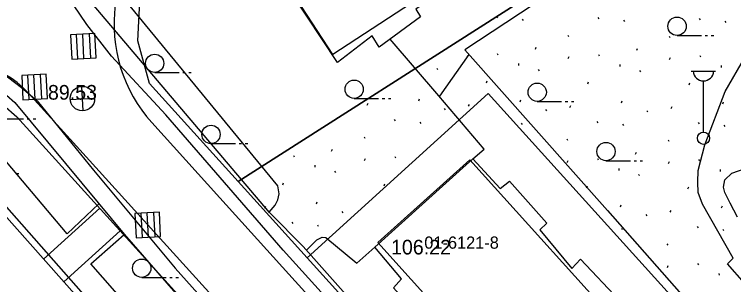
# Model space of a CAD drawing. Extents: x 412225 to 413380, y 4456471 to 4457189.
# Drawn here: x 412683.6 to 412742.4, y 4456976.1 to 4456998.3 of the extents above; entities that cross this region are included whole.
import ezdxf

# ---------------------------------------------------------------- set-up
doc = ezdxf.new("R2010")
doc.units = 0
for name, color, linetype in [('0_HALİHAZIR', 7, 'Continuous'), ('0_KADASTRO', 7, 'Continuous'), ('Level 27', 7, 'Continuous'), ('Level 41', 7, 'Continuous'), ('Level 57', 7, 'Continuous'), ('Level 59', 7, 'Continuous'), ('Level 62', 7, 'Continuous')]:
    doc.layers.add(name, color=color, linetype=linetype)

msp = doc.modelspace()

# ---------------------------------------------------------------- linework, layer by layer
at = {"layer": '0_HALİHAZIR'}
for p, q in [((412690.168, 4456996.687), (412688.171, 4456996.582)), ((412690.168, 4456996.687), (412688.171, 4456996.582)), ((412688.171, 4456996.582), (412688.276, 4456994.585)), ((412688.171, 4456996.582), (412688.276, 4456994.585)), ((412688.78, 4456994.611), (412688.675, 4456996.608)), ((412689.275, 4456994.637), (412689.169, 4456996.635)), ((412689.822, 4456994.666), (412689.716, 4456996.664)), ((412690.274, 4456994.69), (412690.168, 4456996.687)), ((412690.274, 4456994.69), (412690.168, 4456996.687)), ((412737.814, 4456996.536), (412739.814, 4456996.536)), ((412740.114, 4456996.536), (412740.314, 4456996.536)), ((412740.614, 4456996.536), (412740.814, 4456996.536)), ((412688.276, 4456994.585), (412690.274, 4456994.69)), ((412688.276, 4456994.585), (412690.274, 4456994.69)), ((412686.174, 4456993.355), (412684.177, 4456993.249)), ((412686.174, 4456993.355), (412684.177, 4456993.249)), ((412685.828, 4456991.334), (412685.723, 4456993.331)), ((412686.28, 4456991.358), (412686.174, 4456993.355)), ((412686.28, 4456991.358), (412686.174, 4456993.355)), ((412695.059, 4456993.499), (412697.059, 4456993.499)), ((412697.359, 4456993.499), (412697.559, 4456993.499)), ((412697.859, 4456993.499), (412698.059, 4456993.499)), ((412738.971, 4456993.617), (412740.971, 4456993.617)), ((412684.177, 4456993.249), (412684.283, 4456991.252)), ((412684.177, 4456993.249), (412684.283, 4456991.252)), ((412684.787, 4456991.279), (412684.681, 4456993.276)), ((412685.281, 4456991.305), (412685.176, 4456993.302)), ((412739.971, 4456988.617), (412739.971, 4456992.81)), ((412689.216, 4456990.358), (412689.11, 4456992.356)), ((412684.283, 4456991.252), (412686.28, 4456991.358)), ((412684.283, 4456991.252), (412686.28, 4456991.358)), ((412688.145, 4456991.293), (412690.142, 4456991.399)), ((412711.386, 4456991.382), (412713.386, 4456991.382)), ((412713.686, 4456991.382), (412713.886, 4456991.382)), ((412714.186, 4456991.382), (412714.386, 4456991.382)), ((412726.363, 4456991.138), (412728.363, 4456991.138)), ((412728.663, 4456991.138), (412728.863, 4456991.138)), ((412729.163, 4456991.138), (412729.363, 4456991.138)), ((412682.323, 4456989.701), (412684.323, 4456989.701)), ((412684.623, 4456989.701), (412684.823, 4456989.701)), ((412685.123, 4456989.701), (412685.323, 4456989.701)), ((412699.671, 4456987.678), (412701.671, 4456987.678)), ((412701.971, 4456987.678), (412702.171, 4456987.678)), ((412702.471, 4456987.678), (412702.671, 4456987.678)), ((412731.995, 4456986.28), (412733.995, 4456986.28)), ((412734.295, 4456986.28), (412734.495, 4456986.28)), ((412734.795, 4456986.28), (412734.995, 4456986.28)), ((412683.747, 4456985.222), (412683.947, 4456985.222)), ((412695.442, 4456982.07), (412693.444, 4456981.964)), ((412695.442, 4456982.07), (412693.444, 4456981.964)), ((412693.444, 4456981.964), (412693.55, 4456979.967)), ((412693.444, 4456981.964), (412693.55, 4456979.967)), ((412694.054, 4456979.993), (412693.948, 4456981.991)), ((412694.549, 4456980.02), (412694.443, 4456982.017)), ((412695.096, 4456980.049), (412694.99, 4456982.046)), ((412695.547, 4456980.072), (412695.442, 4456982.07)), ((412695.547, 4456980.072), (412695.442, 4456982.07)), ((412693.55, 4456979.967), (412695.547, 4456980.072)), ((412693.55, 4456979.967), (412695.547, 4456980.072)), ((412693.997, 4456976.725), (412695.997, 4456976.725)), ((412696.297, 4456976.725), (412696.497, 4456976.725)), ((412696.797, 4456976.724), (412696.997, 4456976.724))]:
    msp.add_line(p, q, dxfattribs=at)
for points in [[(412740.199, 4457032.125), (412749.832, 4457014.873), (412735.14, 4457005.068), (412720.44, 4456995.348)], [(412704.449, 4456982.036), (412689.183, 4457000.086), (412709.076, 4457012.441)], [(412704.416, 4456982.075), (412704.909, 4456982.634), (412705.139, 4456983.084), (412705.251, 4456983.577), (412705.151, 4456984.228), (412693.058, 4456998.944), (412699.096, 4457002.606), (412710.22, 4457009.872), (412708.996, 4457012.391)], [(412761.497, 4456930.447), (412753.688, 4456940.053), (412747.141, 4456947.498), (412746.397, 4456948.389), (412745.949, 4456948.681), (412745.331, 4456948.738), (412744.516, 4456948.525), (412743.201, 4456947.596), (412739.127, 4456944.013), (412738.445, 4456943.769), (412737.57, 4456943.803), (412736.501, 4456944.322), (412735.14, 4456945.526), (412721.889, 4456960.912), (412705.563, 4456978.944), (412695.97, 4456990.045), (412691.524, 4456994.846), (412689.517, 4456997.436), (412688.422, 4456999.052), (412688.241, 4456999.549), (412688.318, 4456999.849), (412688.611, 4457000.321), (412689.132, 4457000.744), (412694.028, 4457004.011)], [(412754.442, 4456956.832), (412757.729, 4456959.349), (412757.915, 4456959.644), (412758.118, 4456960.035), (412758.141, 4456960.46), (412757.959, 4456960.713), (412743.92, 4456976.627), (412743.34, 4456976.244), (412741.926, 4456977.829), (412742.401, 4456978.303), (412739.895, 4456982.709), (412739.532, 4456983.678), (412739.515, 4456984.519), (412739.542, 4456985.48), (412740.091, 4456987.57), (412741.747, 4456991.951), (412743.355, 4456994.74), (412749.907, 4457003.039)], [(412721.106, 4456986.435), (412722.024, 4456987.215), (412718.323, 4456991.599), (412714.337, 4456996.231)], [(412720.44, 4456995.348), (412732.13, 4456982.213), (412745.039, 4456967.503), (412754.487, 4456956.872), (412750.445, 4456953.214), (412747.566, 4456956.412)], [(412720.766, 4456994.982), (412718.358, 4456991.558)], [(412682.559, 4456993.489), (412684.171, 4456992.28), (412685.453, 4456991.181), (412690.056, 4456985.495), (412696.749, 4456977.474), (412705.321, 4456967.869), (412715.8, 4456956.09), (412717.874, 4456953.605), (412717.977, 4456953.294), (412717.884, 4456952.948), (412717.837, 4456952.766), (412717.761, 4456952.321), (412718.003, 4456951.536), (412718.542, 4456950.64), (412727.342, 4456941.252), (412727.742, 4456940.831), (412728.137, 4456940.836), (412728.773, 4456941.158), (412728.967, 4456941.358), (412729.428, 4456941.332), (412729.775, 4456941.173), (412737.176, 4456933.014)], [(412679.991, 4456993.2), (412680.284, 4456993.221), (412681.545, 4456992.848), (412683.627, 4456991.035)], [(412690.503, 4456982.75), (412687.9, 4456980.282), (412678.073, 4456991.928)], [(412683.627, 4456991.035), (412690.435, 4456982.832)], [(412742.771, 4456981.661), (412742.15, 4456982.802), (412741.708, 4456983.666), (412741.61, 4456984.121), (412741.714, 4456984.7), (412742.292, 4456985.267), (412743.396, 4456985.647)], [(412690.435, 4456982.832), (412692.561, 4456980.253)], [(412704.449, 4456982.036), (412707.281, 4456979.17)], [(412694.551, 4456972.467), (412689.831, 4456977.843), (412692.575, 4456980.237)], [(412692.561, 4456980.253), (412701.006, 4456970.541)], [(412707.483, 4456978.942), (412708.332, 4456979.799), (412708.77, 4456980.019), (412709.06, 4456979.979), (412711.604, 4456977.884), (412713.077, 4456979.2)], [(412723.141, 4456961.31), (412707.2, 4456979.261)]]:
    msp.add_lwpolyline(points, dxfattribs=at)
for points in [[(412703.783, 4457003.802), (412706.731, 4457005.655), (412706.143, 4457006.514), (412710.746, 4457009.51), (412711.204, 4457008.731), (412713.204, 4457009.952), (412712.708, 4457010.697), (412717.237, 4457013.684), (412717.779, 4457012.876), (412720.742, 4457014.79), (412726.661, 4457005.369), (412723.758, 4457003.428), (412724.146, 4457002.932), (412720.475, 4457000.301), (412719.934, 4457001.121), (412716.432, 4456998.676), (412716.813, 4456998.06), (412713.443, 4456995.571), (412712.847, 4456996.504), (412710.028, 4456994.327)], [(412726.722, 4456964.123), (412724.207, 4456966.995), (412723.474, 4456966.267), (412719.777, 4456970.262), (412720.512, 4456971.039), (412719.011, 4456972.591), (412718.178, 4456971.819), (412714.606, 4456975.88), (412715.266, 4456976.613), (412713.077, 4456979.2), (412721.106, 4456986.435), (412723.327, 4456983.992), (412724.103, 4456984.609), (412727.159, 4456981.159), (412726.583, 4456980.617), (412729.204, 4456977.459), (412729.914, 4456978.225), (412733.096, 4456974.842), (412732.411, 4456974.075), (412734.528, 4456971.747)], [(412675.144, 4456978.547), (412681.291, 4456984.298), (412703.783, 4456958.806), (412697.393, 4456952.954)]]:
    msp.add_lwpolyline(points, close=True, dxfattribs=at)
for centre, radius in [((412737.814, 4456997.286), 0.75), ((412695.059, 4456994.249), 0.75), ((412711.386, 4456992.132), 0.75), ((412689.148, 4456991.364), 1), ((412726.363, 4456991.888), 0.75), ((412699.671, 4456988.428), 0.75), ((412739.971, 4456988.117), 0.5), ((412731.995, 4456987.03), 0.75), ((412693.997, 4456977.475), 0.75)]:
    msp.add_circle(centre, radius, dxfattribs=at)
msp.add_arc((412739.971, 4456993.647), 0.837, 183.298, 356.90719, dxfattribs=at)
at = {"layer": '0_KADASTRO'}
msp.add_lwpolyline([(412784.218, 4456980.035), (412748.469, 4456948.003), (412745.79, 4456950.928), (412749.434, 4456954.234), (412753.193, 4456957.646), (412737.772, 4456974.71), (412722.35, 4456991.774), (412707.535, 4456978.331), (412701.888, 4456984.577), (412748.435, 4457014.29), (412737.837, 4457031.159), (412739.91, 4457032.486), (412741.218, 4457033.324), (412758.059, 4457014.779), (412763.276, 4456999.844), (412771.137, 4457000.378), (412775.962, 4456995.065)], dxfattribs=at)
for points in [[(412693.675, 4456996.092), (412693.851, 4456999.31), (412694.796, 4457002.349), (412697.045, 4457005.037), (412737.837, 4457031.159), (412748.435, 4457014.29), (412701.888, 4456984.577), (412694.625, 4456992.61)], [(412662.956, 4456983.053), (412675.647, 4456990.653), (412677.81, 4456991.799), (412679.882, 4456991.945), (412681.966, 4456991.421), (412682.158, 4456991.258), (412683.551, 4456990.073), (412683.789, 4456989.871), (412711.969, 4456958.753), (412711.723, 4456958.53), (412697.158, 4456945.313), (412682.351, 4456961.652), (412663.251, 4456982.728)], [(412707.535, 4456978.331), (412722.35, 4456991.774), (412737.772, 4456974.71), (412734.24, 4456971.505), (412726.729, 4456964.69), (412722.96, 4456961.27)]]:
    msp.add_lwpolyline(points, close=True, dxfattribs=at)
at = {"layer": 'Level 27'}
for points in [[(412773.296, 4456920.901), (412757.565, 4456938.074), (412748.469, 4456948.003), (412745.79, 4456950.928), (412738.385, 4456944.21), (412738.165, 4456944.453), (412722.96, 4456961.27), (412707.535, 4456978.331), (412701.888, 4456984.577), (412694.625, 4456992.61), (412693.675, 4456996.092), (412693.851, 4456999.31), (412694.796, 4457002.349), (412697.045, 4457005.037), (412737.837, 4457031.159), (412739.91, 4457032.486), (412741.218, 4457033.324), (412750.109, 4457039.017)], [(412698.351, 4456863.216), (412671.009, 4456893.019), (412663.67, 4456886.167), (412658.594, 4456891.688), (412627.457, 4456925.548), (412610.535, 4456943.95), (412609.853, 4456946.488), (412610.198, 4456948.664), (412611.072, 4456950.765), (412612.896, 4456952.445), (412618.421, 4456955.74), (412659.349, 4456980.825), (412662.956, 4456983.053), (412675.647, 4456990.653), (412677.81, 4456991.799), (412679.882, 4456991.945), (412681.966, 4456991.421), (412682.158, 4456991.258), (412683.551, 4456990.073), (412683.789, 4456989.871), (412711.969, 4456958.753), (412714.653, 4456955.79), (412757.812, 4456908.134)]]:
    msp.add_lwpolyline(points, dxfattribs=at)
at = {"layer": 'Level 41'}
for p, q in [((412723.045, 4456998.081), (412723.115, 4456997.973)), ((412725.142, 4456997.867), (412725.212, 4456997.76)), ((412731.338, 4456997.996), (412731.408, 4456997.888)), ((412733.435, 4456997.783), (412733.505, 4456997.675)), ((412739.63, 4456997.911), (412739.7, 4456997.803)), ((412741.727, 4456997.698), (412741.797, 4456997.59)), ((412720.642, 4456996.548), (412720.644, 4456996.545)), ((412728.867, 4456996.568), (412728.937, 4456996.461)), ((412737.16, 4456996.483), (412737.229, 4456996.376)), ((412726.214, 4456995.402), (412726.287, 4456995.561)), ((412734.506, 4456995.317), (412734.579, 4456995.476)), ((412720.613, 4456994.731), (412720.686, 4456994.89)), ((412723.081, 4456995.05), (412723.151, 4456994.943)), ((412728.905, 4456994.646), (412728.979, 4456994.805)), ((412731.374, 4456994.966), (412731.444, 4456994.858)), ((412737.198, 4456994.561), (412737.272, 4456994.72)), ((412739.666, 4456994.881), (412739.736, 4456994.773)), ((412724.831, 4456994.241), (412724.847, 4456994.081)), ((412733.124, 4456994.157), (412733.14, 4456993.996)), ((412741.416, 4456994.072), (412741.432, 4456993.912)), ((412718.163, 4456993.84), (412718.232, 4456993.732)), ((412726.456, 4456993.755), (412726.525, 4456993.647)), ((412734.749, 4456993.67), (412734.818, 4456993.562)), ((412722.208, 4456992.654), (412722.281, 4456992.813)), ((412730.5, 4456992.569), (412730.574, 4456992.729)), ((412738.793, 4456992.484), (412738.866, 4456992.644)), ((412712.457, 4456990.816), (412712.53, 4456990.975)), ((412716.671, 4456991.181), (412716.743, 4456991.34)), ((412724.964, 4456991.096), (412725.035, 4456991.255)), ((412733.256, 4456991.011), (412733.328, 4456991.17)), ((412741.549, 4456990.926), (412741.621, 4456991.085)), ((412718.76, 4456990.543), (412718.83, 4456990.437)), ((412720.75, 4456990.731), (412720.822, 4456990.89)), ((412727.052, 4456990.458), (412727.122, 4456990.352)), ((412729.042, 4456990.646), (412729.115, 4456990.805)), ((412735.345, 4456990.374), (412735.415, 4456990.267)), ((412737.335, 4456990.561), (412737.408, 4456990.721)), ((412714.665, 4456989.656), (412714.735, 4456989.549)), ((412716.762, 4456989.443), (412716.832, 4456989.335)), ((412725.055, 4456989.358), (412725.125, 4456989.25)), ((412731.251, 4456989.486), (412731.321, 4456989.379)), ((412733.348, 4456989.273), (412733.417, 4456989.165)), ((412739.543, 4456989.402), (412739.613, 4456989.294)), ((412741.64, 4456989.188), (412741.71, 4456989.08)), ((412712.195, 4456988.228), (412712.265, 4456988.121)), ((412728.78, 4456988.059), (412728.85, 4456987.951)), ((412737.072, 4456987.974), (412737.142, 4456987.866)), ((412709.542, 4456987.063), (412709.614, 4456987.221)), ((412734.419, 4456986.808), (412734.492, 4456986.966)), ((412706.409, 4456986.711), (412706.479, 4456986.603)), ((412712.233, 4456986.306), (412712.307, 4456986.465)), ((412714.701, 4456986.626), (412714.771, 4456986.518)), ((412728.818, 4456986.136), (412728.892, 4456986.295)), ((412731.287, 4456986.456), (412731.357, 4456986.348)), ((412739.579, 4456986.371), (412739.649, 4456986.263)), ((412708.159, 4456985.902), (412708.175, 4456985.741)), ((412737.111, 4456986.051), (412737.184, 4456986.211)), ((412709.784, 4456985.415), (412709.853, 4456985.307)), ((412733.036, 4456985.647), (412733.053, 4456985.487)), ((412734.662, 4456985.16), (412734.73, 4456985.053)), ((412741.329, 4456985.562), (412741.345, 4456985.402)), ((412705.535, 4456984.314), (412705.609, 4456984.474)), ((412713.828, 4456984.23), (412713.902, 4456984.389)), ((412730.413, 4456984.06), (412730.487, 4456984.219)), ((412738.706, 4456983.975), (412738.779, 4456984.134)), ((412708.292, 4456982.756), (412708.363, 4456982.915)), ((412704.078, 4456982.391), (412704.15, 4456982.55)), ((412733.169, 4456982.501), (412733.241, 4456982.661)), ((412737.248, 4456982.052), (412737.32, 4456982.211)), ((412741.462, 4456982.417), (412741.533, 4456982.576)), ((412710.38, 4456982.119), (412710.45, 4456982.012)), ((412735.258, 4456981.864), (412735.328, 4456981.757)), ((412706.286, 4456981.232), (412706.356, 4456981.124)), ((412708.383, 4456981.018), (412708.453, 4456980.91)), ((412733.26, 4456980.763), (412733.33, 4456980.656)), ((412739.456, 4456980.892), (412739.526, 4456980.784)), ((412741.553, 4456980.679), (412741.623, 4456980.571)), ((412736.985, 4456979.464), (412737.055, 4456979.357)), ((412734.398, 4456978.443), (412734.405, 4456978.457)), ((412737.024, 4456977.542), (412737.097, 4456977.701)), ((412739.492, 4456977.862), (412739.562, 4456977.754)), ((412741.242, 4456977.053), (412741.258, 4456976.892))]:
    msp.add_line(p, q, dxfattribs=at)
at = {"layer": 'Level 57'}
for points in [[(412701.888, 4456984.577), (412748.435, 4457014.29), (412737.837, 4457031.159)], [(412707.535, 4456978.331), (412722.35, 4456991.774), (412737.772, 4456974.71), (412753.193, 4456957.646), (412745.79, 4456950.928)]]:
    msp.add_lwpolyline(points, dxfattribs=at)
at = {"layer": 'Level 59'}
for p, q in [((412685.95, 4456978.223), (412690.558, 4456982.396)), ((412687.612, 4456976.355), (412692.237, 4456980.543))]:
    msp.add_line(p, q, dxfattribs=at)
msp.add_lwpolyline([(412726.442, 4457005.985), (412709.649, 4456994.978), (412704.112, 4457003.502), (412720.935, 4457014.474)], dxfattribs=at)
for points in [[(412713.335, 4456979.581), (412720.844, 4456986.353), (412734.24, 4456971.505), (412747.698, 4456956.578), (412740.187, 4456949.763), (412726.729, 4456964.69)], [(412675.422, 4456978.33), (412681.206, 4456983.555), (412692.356, 4456971.023), (412703.426, 4456958.56), (412697.608, 4456953.253), (412686.546, 4456965.718)]]:
    msp.add_lwpolyline(points, close=True, dxfattribs=at)
at = {"layer": 'Level 62'}
for points in [[(412684.703, 4456991.84), (412713.451, 4456960.096), (412716.135, 4456957.133), (412756.776, 4456912.257)], [(412736.229, 4456943.612), (412721.476, 4456959.929), (412706.051, 4456976.99), (412700.404, 4456983.236), (412694.832, 4456989.398)]]:
    msp.add_lwpolyline(points, dxfattribs=at)
for centre, radius, start, end in [((412703.733, 4456997.446), 12, 122.63488, 222.11673), ((412679.515, 4456987.142), 7, 42.16261, 120.91734)]:
    msp.add_arc(centre, radius, start, end, dxfattribs=at)

# ---------------------------------------------------------------- texts
at = {"layer": '0_HALİHAZIR'}
for s, p in [('89.53', (412686.326, 4456991.276)), ('106.22', (412714.401, 4456978.6))]:
    msp.add_text(s, height=1.2, dxfattribs=at).set_placement(p)
at = {"layer": '0_KADASTRO'}
msp.add_text('01-6121-8', height=1, dxfattribs=at).set_placement((412717.128, 4456979.072))
msp.add_text('01-6121-8', height=1, dxfattribs=at).set_placement((412717.128, 4456979.072))

doc.saveas('drawing.dxf')
